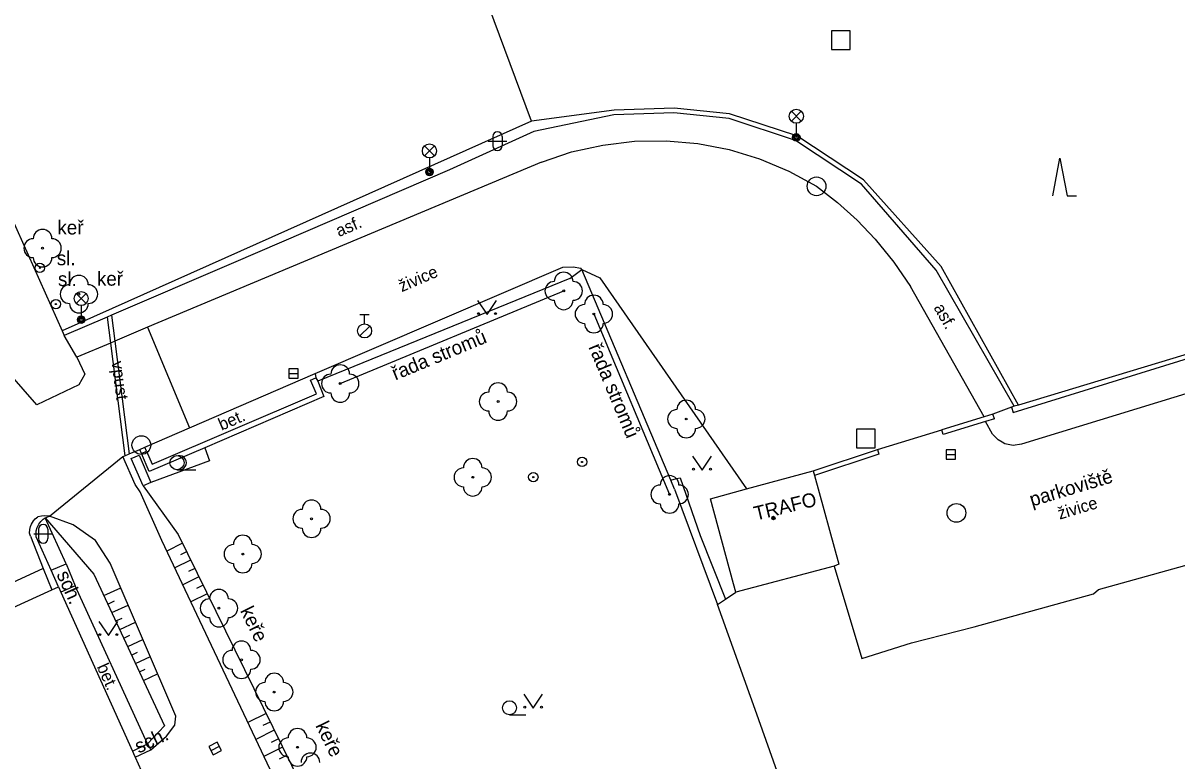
# Model space of a CAD drawing. Extents: x -595546 to -593986, y -1160845 to -1159202.
# Drawn here: x -595358.8 to -595297.2, y -1160302.4 to -1160263.1 of the extents above; entities that cross this region are included whole.
import ezdxf

# ---------------------------------------------------------------- set-up
doc = ezdxf.new("R2010")
doc.units = 0
for name, color, linetype in [('kanalizace - povrch.  znaky - skut. velikost', 7, 'Continuous'), ('Level 22', 7, 'Continuous'), ('Level 25', 7, 'Continuous'), ('Level 26', 7, 'Continuous'), ('Level 27', 7, 'Continuous'), ('Level 28', 7, 'Continuous'), ('Level 33', 7, 'Continuous'), ('Level 36', 7, 'Continuous'), ('Level 39', 7, 'Continuous'), ('silnoproud - povrch.  znaky a  RIS  skut. velikost', 7, 'Continuous'), ('Specificka linie pasportu komunikaci', 7, 'Continuous'), ('TM - budovy zdene_ betonove - VP', 7, 'Continuous'), ('TM - chodniky - VP', 7, 'Continuous'), ('TM - horni hrana svahu', 7, 'Continuous'), ('TM - hranice souvisleho porostu (skupiny stromu_ kere)', 7, 'Continuous'), ('TM - komunikace - VP', 7, 'Continuous'), ('TM - letecke snimky - pomocna linie', 7, 'Continuous'), ('TM - plot drateny_ kovovy - VP', 7, 'Continuous'), ('TM - plot zivy neuzavreny', 7, 'Continuous'), ('TM - podezdivka plotu - VP', 7, 'Continuous'), ('TM - popis objektu', 7, 'Continuous'), ('TM - popis povrchu', 7, 'Continuous'), ('TM - popis zelene', 7, 'Continuous'), ('TM - poznamka', 7, 'Continuous'), ('TM - rozhrani mezi zpev. plochami mezi sebou - VP', 7, 'Continuous'), ('TM - rozhrani ploch obecne - VP', 7, 'Continuous'), ('TM - srafovani', 7, 'Continuous'), ('TM - vjezd na pozemek', 7, 'Continuous'), ('TM - zed operna - VP', 7, 'Continuous')]:
    doc.layers.add(name, color=color, linetype=linetype)

msp = doc.modelspace()

# ---------------------------------------------------------------- linework, layer by layer
at = {"layer": 'kanalizace - povrch.  znaky - skut. velikost'}
for points in [[(-595354.27, -1160278.74), (-595354.09, -1160280.12)], [(-595354.03, -1160278.64), (-595353.85, -1160280.02)], [(-595354.09, -1160280.12), (-595353.33, -1160286.13)], [(-595353.85, -1160280.02), (-595353.09, -1160286.03)]]:
    msp.add_lwpolyline(points, dxfattribs=at)
at = {"layer": 'Level 22'}
for centre in [(-595357.71, -1160275.06), (-595355.77, -1160277.51), (-595329.91, -1160277.34), (-595328.3, -1160278.57), (-595341.83, -1160282.28), (-595333.41, -1160283.24), (-595323.37, -1160284.17), (-595334.76, -1160287.28), (-595324.26, -1160288.19), (-595343.36, -1160289.49), (-595347.03, -1160291.37), (-595348.3, -1160294.26), (-595347.1, -1160297.01), (-595345.35, -1160298.73), (-595344.11, -1160301.68)]:
    msp.add_circle(centre, 0.05, dxfattribs=at)
for centre, start, end in [((-595357.71, -1160274.56), 0, 180), ((-595358.21, -1160275.06), 90, 270), ((-595357.21, -1160275.06), 270, 90), ((-595357.71, -1160275.56), 180, 0), ((-595355.77, -1160277.01), 0, 180), ((-595329.91, -1160276.84), 0, 180), ((-595356.27, -1160277.51), 90, 270), ((-595355.27, -1160277.51), 270, 90), ((-595330.41, -1160277.34), 90, 270), ((-595329.41, -1160277.34), 270, 90), ((-595329.91, -1160277.84), 180, 0), ((-595328.3, -1160278.07), 0, 180), ((-595355.77, -1160278.01), 180, 0), ((-595328.8, -1160278.57), 90, 270), ((-595327.8, -1160278.57), 270, 90), ((-595328.3, -1160279.07), 180, 0), ((-595341.83, -1160281.78), 0, 180), ((-595342.33, -1160282.28), 90, 270), ((-595341.33, -1160282.28), 270, 90), ((-595341.83, -1160282.78), 180, 0), ((-595333.91, -1160283.24), 90, 270), ((-595333.41, -1160282.74), 0, 180), ((-595332.91, -1160283.24), 270, 90), ((-595323.37, -1160283.67), 0, 180), ((-595333.41, -1160283.74), 180, 0), ((-595323.87, -1160284.17), 90, 270), ((-595322.87, -1160284.17), 270, 90), ((-595323.37, -1160284.67), 180, 0), ((-595334.76, -1160286.78), 0, 180), ((-595335.26, -1160287.28), 90, 270), ((-595334.26, -1160287.28), 270, 90), ((-595324.76, -1160288.19), 90, 270), ((-595324.26, -1160287.69), 0, 180), ((-595323.76, -1160288.19), 270, 90), ((-595334.76, -1160287.78), 180, 0), ((-595343.36, -1160288.99), 0, 180), ((-595324.26, -1160288.69), 180, 0), ((-595343.86, -1160289.49), 90, 270), ((-595342.86, -1160289.49), 270, 90), ((-595343.36, -1160289.99), 180, 0), ((-595347.03, -1160290.87), 0, 180), ((-595347.53, -1160291.37), 90, 270), ((-595346.53, -1160291.37), 270, 90), ((-595347.03, -1160291.87), 180, 0), ((-595348.3, -1160293.76), 0, 180), ((-595348.8, -1160294.26), 90, 270), ((-595347.8, -1160294.26), 270, 90), ((-595348.3, -1160294.76), 180, 0), ((-595347.1, -1160296.51), 0, 180), ((-595347.6, -1160297.01), 90, 270), ((-595346.6, -1160297.01), 270, 90), ((-595347.1, -1160297.51), 180, 0), ((-595345.35, -1160298.23), 0, 180), ((-595345.85, -1160298.73), 90, 270), ((-595344.85, -1160298.73), 270, 90), ((-595345.35, -1160299.23), 180, 0), ((-595344.61, -1160301.68), 90, 270), ((-595344.11, -1160301.18), 0, 180), ((-595343.61, -1160301.68), 270, 90), ((-595344.11, -1160302.18), 180, 0), ((-595343.42, -1160302.49), 0, 180)]:
    msp.add_arc(centre, 0.5, start, end, dxfattribs=at)
at = {"layer": 'Level 25'}
for centre, radius in [((-595357.86, -1160276.11), 0.25), ((-595357.86, -1160276.11), 0.0303), ((-595357, -1160278.04), 0.25), ((-595357, -1160278.04), 0.0303), ((-595328.93, -1160286.46), 0.25), ((-595328.93, -1160286.46), 0.0303), ((-595331.53, -1160287.27), 0.25), ((-595331.53, -1160287.27), 0.0303)]:
    msp.add_circle(centre, radius, dxfattribs=at)
at = {"layer": 'Level 26'}
for points in [[(-595315.63, -1160264.47), (-595314.63, -1160264.47), (-595314.63, -1160263.47), (-595315.63, -1160263.47)], [(-595314.29, -1160285.71), (-595313.29, -1160285.71), (-595313.29, -1160284.71), (-595314.29, -1160284.71)]]:
    msp.add_lwpolyline(points, close=True, dxfattribs=at)
at = {"layer": 'Level 27'}
for p, q in [((-595344.58, -1160281.74), (-595344.08, -1160281.74)), ((-595309.5, -1160286.07), (-595309, -1160286.07)), ((-595348.288, -1160301.634), (-595348.732, -1160301.866))]:
    msp.add_line(p, q, dxfattribs=at)
for points in [[(-595344.58, -1160281.99), (-595344.08, -1160281.99), (-595344.08, -1160281.49), (-595344.58, -1160281.49)], [(-595309.5, -1160286.32), (-595309, -1160286.32), (-595309, -1160285.82), (-595309.5, -1160285.82)], [(-595348.404, -1160301.413), (-595348.847, -1160301.644), (-595348.616, -1160302.087), (-595348.173, -1160301.856)]]:
    msp.add_lwpolyline(points, close=True, dxfattribs=at)
for centre in [(-595316.42, -1160271.76), (-595352.44, -1160285.56), (-595308.96, -1160289.18)]:
    msp.add_circle(centre, 0.5, dxfattribs=at)
at = {"layer": 'Level 28'}
for p, q in [((-595340.78, -1160278.595), (-595340.28, -1160278.595)), ((-595340.53, -1160279.095), (-595340.53, -1160278.595)), ((-595340.788, -1160279.742), (-595340.258, -1160279.212))]:
    msp.add_line(p, q, dxfattribs=at)
msp.add_circle((-595340.53, -1160279.47), 0.375, dxfattribs=at)
at = {"layer": 'Level 33'}
for p, q in [((-595317.765, -1160268.29), (-595317.235, -1160267.76)), ((-595317.765, -1160267.76), (-595317.235, -1160268.29)), ((-595317.5, -1160268.4), (-595317.5, -1160269.15)), ((-595337.335, -1160270.14), (-595336.805, -1160269.61)), ((-595337.335, -1160269.61), (-595336.805, -1160270.14)), ((-595337.07, -1160270.25), (-595337.07, -1160271)), ((-595355.915, -1160278.01), (-595355.385, -1160277.48)), ((-595355.915, -1160277.48), (-595355.385, -1160278.01)), ((-595355.65, -1160278.12), (-595355.65, -1160278.87))]:
    msp.add_line(p, q, dxfattribs=at)
for centre, radius in [((-595317.5, -1160268.025), 0.375), ((-595317.5, -1160269.15), 0.2), ((-595317.5, -1160269.15), 0.145), ((-595317.5, -1160269.15), 0.0876), ((-595337.07, -1160269.875), 0.375), ((-595337.07, -1160271), 0.2), ((-595337.07, -1160271), 0.145), ((-595337.07, -1160271), 0.0876), ((-595355.65, -1160277.745), 0.375), ((-595355.65, -1160278.87), 0.2), ((-595355.65, -1160278.87), 0.145), ((-595355.65, -1160278.87), 0.0876)]:
    msp.add_circle(centre, radius, dxfattribs=at)
at = {"layer": 'Level 36'}
for p, q in [((-595333.696, -1160269.096), (-595333.696, -1160269.596)), ((-595333.196, -1160269.096), (-595333.196, -1160269.596)), ((-595333.946, -1160269.346), (-595332.946, -1160269.346)), ((-595350.54, -1160286.875), (-595349.54, -1160286.875)), ((-595357.926, -1160290.046), (-595357.926, -1160290.546)), ((-595357.426, -1160290.046), (-595357.426, -1160290.546)), ((-595358.176, -1160290.296), (-595357.176, -1160290.296)), ((-595332.8, -1160299.945), (-595331.925, -1160299.945))]:
    msp.add_line(p, q, dxfattribs=at)
for points in [[(-595303.809, -1160272.268), (-595303.434, -1160270.268), (-595303.059, -1160272.268), (-595302.559, -1160272.268)], [(-595334.5, -1160277.85), (-595334, -1160278.6), (-595333.5, -1160277.85)], [(-595323.03, -1160286.15), (-595322.53, -1160286.9), (-595322.03, -1160286.15)], [(-595354.7, -1160294.97), (-595354.2, -1160295.72), (-595353.7, -1160294.97)], [(-595332.04, -1160298.84), (-595331.54, -1160299.59), (-595331.04, -1160298.84)]]:
    msp.add_lwpolyline(points, dxfattribs=at)
for centre, radius in [((-595334.45, -1160278.55), 0.05), ((-595333.551, -1160278.55), 0.05), ((-595350.54, -1160286.5), 0.375), ((-595322.98, -1160286.85), 0.05), ((-595322.081, -1160286.85), 0.05), ((-595354.65, -1160295.67), 0.05), ((-595353.751, -1160295.67), 0.05), ((-595332.8, -1160299.57), 0.375), ((-595331.99, -1160299.54), 0.05), ((-595331.091, -1160299.54), 0.05)]:
    msp.add_circle(centre, radius, dxfattribs=at)
for centre, radius, start, end in [((-595333.446, -1160269.096), 0.25, 0, 180), ((-595333.446, -1160269.596), 0.25, 180, 0), ((-595350.415, -1160286.5), 0.375, 260.40593, 99.59407), ((-595357.676, -1160290.046), 0.25, 0, 180), ((-595357.676, -1160290.546), 0.25, 180, 0)]:
    msp.add_arc(centre, radius, start, end, dxfattribs=at)
at = {"layer": 'Level 39'}
for radius in [0.09, 0.0398]:
    msp.add_circle((-595318.72, -1160289.45), radius, dxfattribs=at)
at = {"layer": 'silnoproud - povrch.  znaky a  RIS  skut. velikost'}
for points in [[(-595352.98, -1160286.27), (-595352.56, -1160286.09)], [(-595352.35, -1160287.73), (-595352.98, -1160286.27)], [(-595352.56, -1160286.09), (-595351.93, -1160287.55)], [(-595351.93, -1160287.55), (-595352.35, -1160287.73)]]:
    msp.add_lwpolyline(points, dxfattribs=at)
at = {"layer": 'Specificka linie pasportu komunikaci'}
for points in [[(-595331.62, -1160268.29), (-595336.24, -1160255.9)], [(-595352.44, -1160286.01), (-595352.53, -1160285.79)], [(-595357.34, -1160289.36), (-595353.42, -1160286.17)]]:
    msp.add_lwpolyline(points, dxfattribs=at)
at = {"layer": 'TM - budovy zdene_ betonove - VP'}
for points in [[(-595320.15, -1160287.9), (-595316.6, -1160286.93)], [(-595316.6, -1160286.93), (-595316.53, -1160287.18)], [(-595316.53, -1160287.18), (-595315.24, -1160291.92)], [(-595322.07, -1160288.42), (-595320.15, -1160287.9)], [(-595320.85, -1160292.96), (-595322.07, -1160288.42)], [(-595315.48, -1160292.01), (-595320.73, -1160293.41)], [(-595315.24, -1160291.92), (-595315.48, -1160292.01)], [(-595366.1, -1160297.33), (-595357.22, -1160293.28)], [(-595357.22, -1160293.28), (-595356.86, -1160293.12)], [(-595356.86, -1160293.12), (-595356.73, -1160293.4)], [(-595320.73, -1160293.41), (-595320.85, -1160292.96)], [(-595356.73, -1160293.4), (-595352.92, -1160301.88)], [(-595352.92, -1160301.88), (-595352.86, -1160302.01)], [(-595352.86, -1160302.01), (-595352.77, -1160302.21)], [(-595352.77, -1160302.21), (-595351.97, -1160303.98)]]:
    msp.add_lwpolyline(points, dxfattribs=at)
at = {"layer": 'TM - chodniky - VP'}
for points in [[(-595349.87, -1160284.64), (-595343.16, -1160281.74)], [(-595352.25, -1160285.67), (-595349.87, -1160284.64)], [(-595353.09, -1160286.03), (-595352.53, -1160285.79)], [(-595352.53, -1160285.79), (-595352.25, -1160285.67)], [(-595353.42, -1160286.17), (-595353.33, -1160286.13)], [(-595352.51, -1160288.06), (-595352.77, -1160287.66), (-595353.42, -1160286.17)], [(-595353.33, -1160286.13), (-595353.09, -1160286.03)], [(-595351.35, -1160290.65), (-595352.51, -1160288.06)], [(-595358.35, -1160290.42), (-595358.4, -1160290.26), (-595358.39, -1160290.07), (-595358.36, -1160289.91), (-595358.3, -1160289.78), (-595358.19, -1160289.6), (-595358.1, -1160289.5), (-595357.96, -1160289.39)], [(-595357.34, -1160289.36), (-595357.61, -1160289.34), (-595357.77, -1160289.35), (-595357.96, -1160289.39)], [(-595356.07, -1160289.82), (-595357.34, -1160289.36)], [(-595354.88, -1160290.65), (-595356.07, -1160289.82)], [(-595358.35, -1160290.42), (-595357.67, -1160292.15)], [(-595354.1, -1160291.86), (-595354.88, -1160290.65)], [(-595342.14, -1160310.12), (-595351.35, -1160290.65)], [(-595351.93, -1160301.82), (-595351.1, -1160301.08), (-595350.66, -1160300.5), (-595350.6, -1160300.02), (-595354.1, -1160291.86)], [(-595357.67, -1160292.15), (-595357.22, -1160293.28)], [(-595352.77, -1160302.21), (-595351.93, -1160301.82)]]:
    msp.add_lwpolyline(points, dxfattribs=at)
at = {"layer": 'TM - horni hrana svahu'}
for points in [[(-595352.35, -1160287.73), (-595350.48, -1160290.33), (-595340.9, -1160309.83), (-595336.04, -1160310), (-595334.89, -1160310.65)], [(-595357.57, -1160289.44), (-595354.97, -1160292.44), (-595351.2, -1160300.53), (-595352.11, -1160301.5)]]:
    msp.add_lwpolyline(points, dxfattribs=at)
at = {"layer": 'TM - hranice souvisleho porostu (skupiny stromu_ kere)'}
msp.add_lwpolyline([(-595349.06, -1160285.7), (-595348.8, -1160286.4), (-595351.93, -1160287.55)], dxfattribs=at)
at = {"layer": 'TM - komunikace - VP'}
for points in [[(-595363.94, -1160263.25), (-595356.66, -1160279.47)], [(-595331.1, -1160270.48), (-595329.49, -1160269.93), (-595327.83, -1160269.56), (-595326.14, -1160269.35), (-595324.44, -1160269.33), (-595322.75, -1160269.48), (-595321.08, -1160269.8), (-595319.46, -1160270.29), (-595317.9, -1160270.95), (-595316.42, -1160271.76)], [(-595331.1, -1160270.48), (-595352.11, -1160279.28)], [(-595316.42, -1160271.76), (-595315.31, -1160272.62), (-595314.26, -1160273.56), (-595313.29, -1160274.58), (-595312.29, -1160275.81), (-595311.4, -1160277.11)], [(-595328.94, -1160276.2), (-595327.99, -1160276.64), (-595320.15, -1160287.9)], [(-595307.48, -1160284.06), (-595311.4, -1160277.11)], [(-595356.66, -1160279.47), (-595356.55, -1160279.72)], [(-595355.88, -1160280.87), (-595356.55, -1160279.72)], [(-595352.11, -1160279.28), (-595353.85, -1160280.02)], [(-595354.09, -1160280.12), (-595355.88, -1160280.87)], [(-595353.85, -1160280.02), (-595354.09, -1160280.12)]]:
    msp.add_lwpolyline(points, dxfattribs=at)
at = {"layer": 'TM - letecke snimky - pomocna linie'}
for points in [[(-595290.11, -1160280.81), (-595305.48, -1160285.52), (-595305.93, -1160285.58), (-595306.38, -1160285.49), (-595306.51, -1160285.41), (-595306.74, -1160285.28), (-595307.03, -1160284.98), (-595307.4, -1160284.3)], [(-595315.48, -1160292.01), (-595314, -1160296.94), (-595311.36, -1160296.11), (-595308.02, -1160295.25), (-595301.64, -1160293.49), (-595301.37, -1160293.26), (-595295.17, -1160291.54)]]:
    msp.add_lwpolyline(points, dxfattribs=at)
at = {"layer": 'TM - plot drateny_ kovovy - VP'}
for points in [[(-595327.21, -1160267.7), (-595331.62, -1160268.29)], [(-595324.01, -1160267.6), (-595327.21, -1160267.7)], [(-595305.65, -1160283.43), (-595309.77, -1160276.03), (-595313.91, -1160271.41), (-595317.47, -1160269.07), (-595321.06, -1160267.89), (-595324.01, -1160267.6)], [(-595331.62, -1160268.29), (-595356.66, -1160279.47)], [(-595329.59, -1160276.67), (-595328.94, -1160276.2)], [(-595324.19, -1160287.44), (-595328.94, -1160276.2)], [(-595329.59, -1160276.67), (-595343.02, -1160282.16)], [(-595306.02, -1160283.54), (-595305.93, -1160283.83), (-595283.95, -1160277.02), (-595284.04, -1160276.73)], [(-595343.16, -1160281.74), (-595343.13, -1160281.98)], [(-595343.13, -1160281.98), (-595343.02, -1160282.16)], [(-595307.4, -1160284.3), (-595309.66, -1160285)], [(-595306.93, -1160284.16), (-595307.4, -1160284.3)], [(-595313.09, -1160286.04), (-595316.53, -1160287.18)], [(-595323.99, -1160287.92), (-595324.19, -1160287.44)], [(-595323.99, -1160287.92), (-595321.7, -1160294.07)], [(-595321.7, -1160294.07), (-595321.27, -1160293.78)], [(-595321.27, -1160293.78), (-595320.73, -1160293.41)], [(-595319.7, -1160299.66), (-595321.7, -1160294.07)], [(-595317.73, -1160305.17), (-595319.7, -1160299.66)]]:
    msp.add_lwpolyline(points, dxfattribs=at)
at = {"layer": 'TM - plot zivy neuzavreny'}
for points in [[(-595341.83, -1160282.28), (-595329.91, -1160277.34)], [(-595328.3, -1160278.57), (-595324.26, -1160288.19)]]:
    msp.add_lwpolyline(points, dxfattribs=at)
at = {"layer": 'TM - podezdivka plotu - VP'}
for points in [[(-595327.23, -1160267.95), (-595331.51, -1160268.83)], [(-595324.03, -1160267.84), (-595327.23, -1160267.95)], [(-595321.09, -1160268.14), (-595324.03, -1160267.84)], [(-595317.55, -1160269.31), (-595321.09, -1160268.14)], [(-595331.51, -1160268.83), (-595336.01, -1160270.89)], [(-595305.87, -1160283.49), (-595310.03, -1160276.23), (-595314.02, -1160271.64), (-595317.55, -1160269.31)], [(-595336.01, -1160270.89), (-595347.53, -1160275.85)], [(-595347.53, -1160275.85), (-595354.03, -1160278.64)], [(-595343.16, -1160281.74), (-595329.96, -1160276.08), (-595329.4, -1160276.06), (-595328.99, -1160276.13)], [(-595354.27, -1160278.74), (-595356.55, -1160279.72)], [(-595354.03, -1160278.64), (-595354.27, -1160278.74)], [(-595294.54, -1160280.07), (-595305.65, -1160283.43)], [(-595305.65, -1160283.43), (-595305.87, -1160283.49)], [(-595307.01, -1160283.91), (-595307.48, -1160284.06)], [(-595306.93, -1160284.16), (-595307.01, -1160283.91)], [(-595305.87, -1160283.49), (-595306.02, -1160283.54)], [(-595307.48, -1160284.06), (-595309.74, -1160284.75)], [(-595309.66, -1160285), (-595309.74, -1160284.75)], [(-595316.6, -1160286.93), (-595313.17, -1160285.79)], [(-595313.17, -1160285.79), (-595313.09, -1160286.04)]]:
    msp.add_lwpolyline(points, dxfattribs=at)
at = {"layer": 'TM - rozhrani mezi zpev. plochami mezi sebou - VP'}
for points in [[(-595352.11, -1160279.28), (-595349.87, -1160284.64)], [(-595355.88, -1160280.87), (-595355.45, -1160281.78), (-595355.77, -1160282.35), (-595358.02, -1160283.41), (-595359.47, -1160281.74), (-595360.34, -1160282.82)], [(-595357.67, -1160292.15), (-595366.55, -1160296.24)]]:
    msp.add_lwpolyline(points, dxfattribs=at)
at = {"layer": 'TM - rozhrani ploch obecne - VP'}
for points in [[(-595328.94, -1160276.2), (-595328.99, -1160276.13)], [(-595352.16, -1160285.89), (-595351.87, -1160286.58), (-595343.1, -1160282.82), (-595343.41, -1160282.1), (-595343.13, -1160281.98)], [(-595343.02, -1160282.16), (-595342.7, -1160282.97), (-595349.06, -1160285.7)], [(-595349.06, -1160285.7), (-595352.02, -1160286.97), (-595352.44, -1160286.01)], [(-595352.44, -1160286.01), (-595352.16, -1160285.89)], [(-595352.16, -1160285.89), (-595352.25, -1160285.67)], [(-595358.05, -1160290.45), (-595358.06, -1160290.32), (-595358.06, -1160290.14), (-595358, -1160289.96), (-595357.91, -1160289.78), (-595357.81, -1160289.64), (-595357.68, -1160289.52), (-595357.57, -1160289.44)], [(-595357.57, -1160289.44), (-595357.34, -1160289.36)], [(-595356.46, -1160291.89), (-595357.57, -1160289.44)], [(-595357.25, -1160292.24), (-595358.05, -1160290.45)], [(-595357.25, -1160292.24), (-595356.46, -1160291.89)], [(-595356.46, -1160291.89), (-595355.98, -1160293.06)], [(-595356.86, -1160293.12), (-595357.25, -1160292.24)], [(-595355.98, -1160293.06), (-595356.73, -1160293.4)], [(-595352.11, -1160301.5), (-595355.98, -1160293.06)], [(-595352.92, -1160301.88), (-595352.11, -1160301.5)], [(-595352.11, -1160301.5), (-595351.93, -1160301.82)]]:
    msp.add_lwpolyline(points, dxfattribs=at)
at = {"layer": 'TM - srafovani'}
for points in [[(-595350.25, -1160290.8), (-595351.08, -1160291.21)], [(-595350.03, -1160291.25), (-595350.36, -1160291.41)], [(-595349.81, -1160291.7), (-595350.66, -1160292.11)], [(-595349.37, -1160292.59), (-595350.23, -1160293.02)], [(-595349.59, -1160292.15), (-595349.92, -1160292.31)], [(-595354.44, -1160293.59), (-595353.54, -1160293.17)], [(-595349.15, -1160293.04), (-595349.49, -1160293.21)], [(-595354.23, -1160294.04), (-595353.87, -1160293.87)], [(-595348.93, -1160293.49), (-595349.8, -1160293.92)], [(-595354.01, -1160294.49), (-595353.14, -1160294.09)], [(-595353.8, -1160294.94), (-595353.46, -1160294.79)], [(-595353.59, -1160295.4), (-595352.75, -1160295.01)], [(-595353.38, -1160295.85), (-595353.05, -1160295.7)], [(-595353.17, -1160296.3), (-595352.36, -1160295.93)], [(-595352.96, -1160296.76), (-595352.64, -1160296.61)], [(-595352.75, -1160297.21), (-595351.96, -1160296.84)], [(-595352.54, -1160297.66), (-595352.23, -1160297.52)], [(-595352.32, -1160298.12), (-595351.57, -1160297.76)], [(-595345.79, -1160299.88), (-595346.76, -1160300.35)], [(-595345.57, -1160300.33), (-595345.96, -1160300.52)], [(-595345.35, -1160300.77), (-595346.33, -1160301.26)], [(-595345.13, -1160301.22), (-595345.52, -1160301.42)], [(-595344.91, -1160301.67), (-595345.9, -1160302.17)], [(-595344.69, -1160302.12), (-595345.08, -1160302.32)]]:
    msp.add_lwpolyline(points, dxfattribs=at)
at = {"layer": 'TM - vjezd na pozemek'}
for points in [[(-595306.02, -1160283.54), (-595307.01, -1160283.91)], [(-595313.17, -1160285.79), (-595309.74, -1160284.75)]]:
    msp.add_lwpolyline(points, dxfattribs=at)
at = {"layer": 'TM - zed operna - VP'}
msp.add_lwpolyline([(-595324.19, -1160287.44), (-595323.9, -1160287.35), (-595323.69, -1160287.31), (-595322.63, -1160290.39), (-595321.27, -1160293.78)], dxfattribs=at)

# ---------------------------------------------------------------- texts
at = {"layer": 'TM - popis objektu'}
msp.add_text('TRAFO', height=0.75, rotation=13.6512, dxfattribs=at).set_placement((-595319.66, -1160289.59))
at = {"layer": 'TM - popis povrchu'}
for s, rotation, p in [('asf.', 23.1261, (-595341.9, -1160274.47)), ('živice', 23.27058, (-595338.55, -1160277.41)), ('asf.', 299.43228, (-595310.19, -1160278.23)), ('bet.', 23.35343, (-595348.16, -1160284.8)), ('živice', 16.75, (-595303.45, -1160289.54)), ('bet.', 294.22507, (-595354.83, -1160297.38))]:
    msp.add_text(s, height=0.65, rotation=rotation, dxfattribs=at).set_placement(p)
at = {"layer": 'TM - popis zelene'}
for p in [(-595356.92, -1160274.33), (-595354.81, -1160277.06)]:
    msp.add_text('keř', height=0.75, dxfattribs=at).set_placement(p)
for s, rotation, p in [('řada stromů', 22.51056, (-595338.89, -1160282.12)), ('řada stromů', 292.78038, (-595328.6, -1160280.33)), ('keře', 296.16406, (-595347.19, -1160294.39)), ('keře', 296.16406, (-595343.17, -1160300.52))]:
    msp.add_text(s, height=0.75, rotation=rotation, dxfattribs=at).set_placement(p)
at = {"layer": 'TM - poznamka'}
for p in [(-595356.95, -1160275.97), (-595356.89, -1160277.08)]:
    msp.add_text('sl.', height=0.75, dxfattribs=at).set_placement(p)
for s, height, rotation, p in [('vpust', 0.65, 277.27826, (-595354.03, -1160281.12)), ('parkoviště', 0.75, 16.75, (-595304.93, -1160288.85)), ('sch.', 0.75, 294.02219, (-595356.98, -1160292.45)), ('sch.', 0.75, 25.01689, (-595352.58, -1160302.02))]:
    msp.add_text(s, height=height, rotation=rotation, dxfattribs=at).set_placement(p)

doc.saveas('drawing.dxf')
